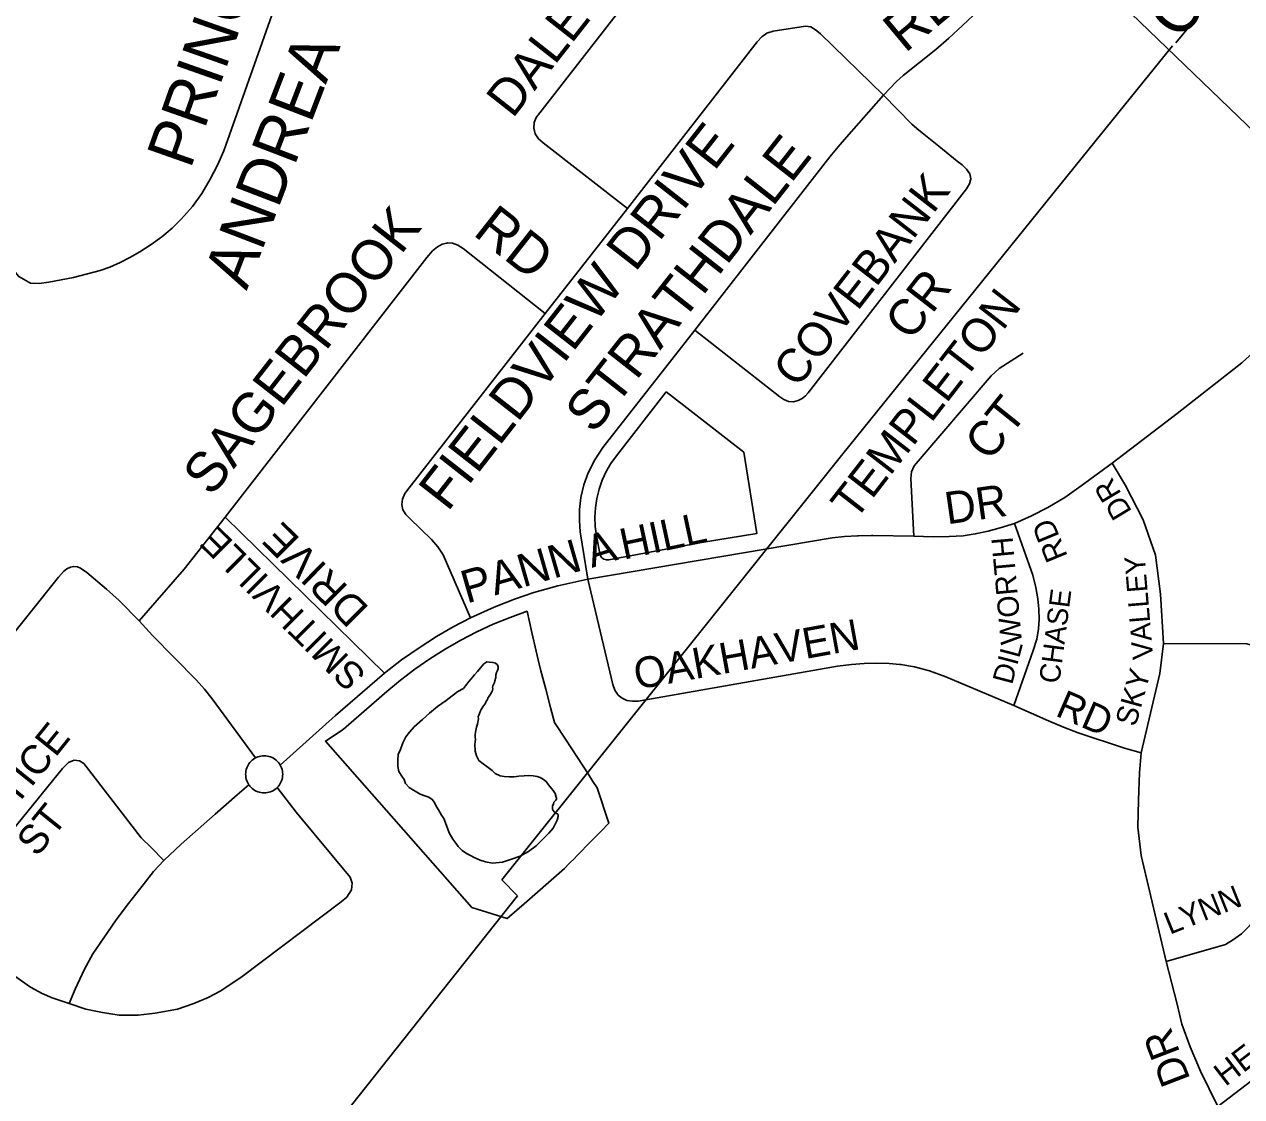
# Model space of a CAD drawing. Extents: x 586326 to 623965, y 4819854 to 4857850.
# Drawn here: x 605546 to 606326, y 4848059 to 4848747 of the extents above; entities that cross this region are included whole.
import ezdxf

# ---------------------------------------------------------------- set-up
doc = ezdxf.new("R2010")
doc.units = 0
for name, color, linetype in [('Lots_Concessions', 7, 'Continuous'), ('Major Rds and Hwys', 7, 'Continuous'), ('Minor Rd Lbls', 7, 'Continuous'), ('Minor Rds', 7, 'Continuous'), ('Park Outlines', 7, 'Continuous'), ('Proposed Secondary Rds', 7, 'Continuous'), ('School Syms_Lbls', 7, 'Continuous'), ('Secondary Rds Lbls', 7, 'Continuous'), ('SWM Ponds', 7, 'Continuous')]:
    doc.layers.add(name, color=color, linetype=linetype)

msp = doc.modelspace()

# ---------------------------------------------------------------- linework, layer by layer
at = {"layer": 'Lots_Concessions'}
for p, q in [((606292.97, 4848746.11), (606283.93, 4848735)), ((606223.91, 4848661.53), (606281.85, 4848733.07)), ((606200.49, 4848632.62), (606223.91, 4848661.53)), ((606069.49, 4848470.4), (606200.49, 4848632.62)), ((605851.75, 4848198.55), (606069.49, 4848470.4)), ((605861.89, 4848188.28), (605851.75, 4848198.55)), ((605441.79, 4847658.76), (605861.89, 4848188.28))]:
    msp.add_line(p, q, dxfattribs=at)
at = {"layer": 'Major Rds and Hwys'}
msp.add_lwpolyline([(606398.16, 4848616.19), (606203.64, 4848803.74)], dxfattribs=at)
at = {"layer": 'Minor Rds'}
for points in [[(605369.06, 4848861.06), (605422.5, 4848759.61), (605429.26, 4848749.75), (605436.64, 4848740.26), (605444.74, 4848731.7), (605452.57, 4848724.41), (605461.54, 4848716.55), (605470.87, 4848709.16), (605496.27, 4848689.1), (605504.75, 4848681.83), (605511.01, 4848675.13), (605516.09, 4848668.83), (605520.51, 4848661.96), (605523.86, 4848655.62), (605526.73, 4848648.81), (605528.96, 4848641.85), (605537.15, 4848595.19), (605537.99, 4848591.2), (605539.66, 4848588.02), (605542, 4848585.15), (605549.61, 4848580.94)], [(605932.23, 4848628.9), (605878.17, 4848670.85), (605875.25, 4848673.49), (605873.13, 4848676.69), (605872.24, 4848680.25), (605872.49, 4848683.94), (605873.87, 4848687.12), (605876.04, 4848690.19), (605971.87, 4848813.22), (605974.12, 4848815.71), (605976.39, 4848817.31), (605979.14, 4848818.39), (605982.19, 4848819.09), (606072.39, 4848832.6), (606075.23, 4848832.66), (606078.08, 4848832.27), (606080.85, 4848831.13), (606083.51, 4848829.27), (606086.54, 4848826.39), (606157.48, 4848756.08)], [(605549.61, 4848580.94), (605555.09, 4848580.74), (605561.35, 4848581.7), (605577.14, 4848584.51), (605594.16, 4848589.11), (605600.36, 4848591.32), (605607.15, 4848594.28), (605613.34, 4848597.36), (605619.74, 4848601.14), (605626.99, 4848605.8), (605633.84, 4848610.6), (605640.49, 4848616.25), (605646.25, 4848622.08), (605653.46, 4848630.21), (605659.41, 4848638.48), (605664.85, 4848647.65), (605669.53, 4848656.73), (605673.62, 4848665.92), (605693.12, 4848721.3), (605709.23, 4848767.01)], [(606096.39, 4848701.57), (606104.69, 4848710.18), (606109.15, 4848714.04), (606129.92, 4848730.88), (606138.32, 4848738.1), (606147.13, 4848746.18), (606157.48, 4848756.08)], [(605932.23, 4848628.9), (606015.5, 4848735.64), (606018.38, 4848738.85), (606021.58, 4848741.2), (606025.66, 4848742.6), (606046.39, 4848745.78), (606049.8, 4848745.22), (606052.8, 4848743.5), (606054.83, 4848741.83), (606056.13, 4848740.77), (606096.39, 4848701.57)], [(605975.42, 4848550.93), (606030.06, 4848508.16), (606032.57, 4848506.44), (606035.51, 4848505.13), (606038.68, 4848504.89), (606041.65, 4848505.68), (606044.34, 4848507.05), (606046.35, 4848508.83), (606048.15, 4848510.66), (606149.78, 4848641.53), (606151.54, 4848644.7), (606152.43, 4848647.78), (606151.82, 4848650.98), (606149.7, 4848654.14), (606147.09, 4848656.62), (606146.85, 4848656.85), (606143.77, 4848659.26), (606131.95, 4848668.76), (606121.19, 4848677.4), (606117.86, 4848680.12), (606114.65, 4848683.01), (606096.39, 4848701.57)], [(605975.42, 4848550.93), (606062.14, 4848661.92), (606067.46, 4848668.4), (606072.75, 4848674.5), (606096.39, 4848701.57)], [(605879.52, 4848561.59), (605932.23, 4848628.9)], [(605674.42, 4848430.94), (605803.74, 4848597.54), (605807.33, 4848601.7), (605810.43, 4848604.26), (605813.52, 4848606.09), (605816.43, 4848606.7), (605817.06, 4848606.84), (605820.18, 4848606.7), (605823.52, 4848605.3), (605826.88, 4848603.21), (605879.52, 4848561.59)], [(605831.74, 4848366.48), (605814.12, 4848406.87), (605810.78, 4848411.96), (605806.59, 4848416.6), (605792.88, 4848430.04), (605790.25, 4848432.72), (605788.3, 4848435.61), (605787.6, 4848439.01), (605788.14, 4848442.56), (605789.64, 4848446.23), (605792.33, 4848449.84), (605879.52, 4848561.59)], [(605906.94, 4848391.23), (605902.07, 4848421.61), (605901.49, 4848428.76), (605901.57, 4848435.91), (605902.48, 4848443.47), (605904.34, 4848451.73), (605907.16, 4848459.37), (605911.36, 4848467.77), (605916.5, 4848475.69), (605975.42, 4848550.93)], [(606115.95, 4848418.78), (606114.02, 4848455.74), (606114.46, 4848460.05), (606116.21, 4848463.84), (606165.56, 4848521.49), (606170.59, 4848526.17), (606185.9, 4848536.07)], [(606243.1, 4848465.56), (606223.23, 4848450.99), (606212.73, 4848443.64), (606201.82, 4848437.25), (606191.37, 4848431.78), (606180.37, 4848426.99)], [(605648.1, 4848397.53), (605674.42, 4848430.94)], [(605776.54, 4848330.96), (605674.42, 4848430.94)], [(606180.37, 4848426.99), (606171.35, 4848424.16), (606163.51, 4848422.09), (606155.31, 4848420.2), (606147.52, 4848419.07), (606138.55, 4848418.47), (606128.37, 4848418.33), (606115.95, 4848418.78)], [(606180.37, 4848426.99), (606192.16, 4848393.69), (606194.23, 4848385.91), (606195.43, 4848378.7), (606196.07, 4848371.92), (606196.36, 4848365.53), (606195.77, 4848359.28), (606194.67, 4848352.65), (606192.41, 4848345.39), (606179.98, 4848310.18)], [(606115.95, 4848418.78), (606089.71, 4848419.25), (606088.8, 4848419.27), (606080.52, 4848419), (606079.69, 4848418.98), (606071.49, 4848418.47), (606063.59, 4848417.72), (605906.94, 4848391.23)], [(605619.2, 4848364.6), (605606.41, 4848377.59), (605598.29, 4848384.82), (605585.65, 4848395.4), (605581.68, 4848398.33), (605579.69, 4848399.17), (605577.33, 4848399.43), (605575.13, 4848398.86), (605572.93, 4848397.75), (605570.72, 4848396.04), (605567.63, 4848392.54), (605438.89, 4848231.49)], [(605619.2, 4848364.6), (605648.1, 4848397.53)], [(605906.94, 4848391.23), (605887.58, 4848386.91), (605872.18, 4848382.68), (605859.83, 4848378.43), (605846.81, 4848373.32), (605831.74, 4848366.48)], [(605906.94, 4848391.23), (605922.98, 4848323.77), (605924.15, 4848320.02), (605926.29, 4848316.89), (605928.83, 4848314.97), (605931.98, 4848313.42), (605935.43, 4848312.97), (605939.09, 4848313), (606066.88, 4848335.36), (606076, 4848336.6), (606083.96, 4848337.21), (606091.6, 4848337.4), (606100.03, 4848337.2), (606106.86, 4848336.6), (606107.65, 4848336.53), (606116.37, 4848335.01), (606125.97, 4848332.35), (606136.44, 4848328.57), (606179.98, 4848310.18)], [(605693.89, 4848276.63), (605666.13, 4848314.59), (605661.17, 4848320.63), (605655.98, 4848326.56), (605627.75, 4848355.12), (605619.2, 4848364.6)], [(605831.74, 4848366.48), (605820.63, 4848360.7), (605809.96, 4848354.51), (605798.86, 4848347.29), (605787.49, 4848339.41), (605776.54, 4848330.96)], [(606276.07, 4848349.97), (606329.35, 4848349.86), (606332.34, 4848348.8), (606334.89, 4848347.17), (606336.71, 4848344.84), (606338.29, 4848341.96), (606339.84, 4848330.19), (606341.09, 4848320.84), (606343.54, 4848312.55), (606346.96, 4848303.87), (606352.34, 4848294.2), (606359.84, 4848284.7), (606375.14, 4848265.82), (606379.17, 4848260.49), (606382.35, 4848255.46), (606386.22, 4848246.43), (606388.52, 4848239.35), (606391.91, 4848223.4)], [(605776.54, 4848330.96), (605745.22, 4848303.79)], [(606179.98, 4848310.18), (606202.19, 4848300.43), (606211.97, 4848296.31), (606221.32, 4848292.64), (606251.01, 4848282.87), (606261.76, 4848279.87)], [(605745.22, 4848303.79), (605709.69, 4848272.04)], [(605635.01, 4848210.94), (605626.84, 4848219.28), (605620.58, 4848225.48), (605586.8, 4848269.17), (605583.68, 4848273), (605580.89, 4848274.72), (605577.64, 4848275.1), (605574.04, 4848273.61), (605570.15, 4848269.78), (605505.7, 4848190.85), (605495.15, 4848178.19)], [(605693.89, 4848276.63), (605693.43, 4848276.39), (605692.56, 4848275.84), (605691.74, 4848275.2), (605690.97, 4848274.5), (605690.27, 4848273.74), (605689.64, 4848272.91), (605689.08, 4848272.04), (605688.6, 4848271.12), (605688.2, 4848270.16), (605687.89, 4848269.17), (605687.67, 4848268.16), (605687.53, 4848267.13), (605687.49, 4848266.09), (605687.53, 4848265.05), (605687.67, 4848264.02), (605687.89, 4848263.01), (605688.2, 4848262.02), (605688.6, 4848261.06), (605689.08, 4848260.14), (605689.64, 4848259.27)], [(605709.69, 4848272.04), (605709.13, 4848272.91), (605708.5, 4848273.74), (605707.8, 4848274.5), (605707.03, 4848275.2), (605706.21, 4848275.84), (605705.33, 4848276.39), (605704.41, 4848276.87), (605703.45, 4848277.27), (605702.46, 4848277.58), (605701.45, 4848277.81), (605700.42, 4848277.94), (605699.38, 4848277.99), (605698.35, 4848277.94), (605697.32, 4848277.81), (605696.3, 4848277.58), (605695.31, 4848277.27), (605694.36, 4848276.87), (605693.89, 4848276.63)], [(605707.8, 4848257.68), (605708.5, 4848258.44), (605709.13, 4848259.27), (605709.69, 4848260.14), (605710.16, 4848261.06), (605710.56, 4848262.02), (605710.87, 4848263.01), (605711.1, 4848264.02), (605711.23, 4848265.05), (605711.28, 4848266.09), (605711.23, 4848267.13), (605711.1, 4848268.16), (605710.87, 4848269.17), (605710.56, 4848270.16), (605710.16, 4848271.12), (605709.69, 4848272.04)], [(605707.8, 4848257.68), (605719.95, 4848241.92), (605754.61, 4848200.06), (605755.87, 4848196.26), (605755.45, 4848192.06), (605752.46, 4848187.35), (605748.78, 4848184.29), (605685.25, 4848136.49), (605671.7, 4848127.34), (605663.45, 4848123.04), (605654.31, 4848119.11), (605643.73, 4848115.56), (605629.6, 4848113.03), (605618.63, 4848111.63), (605606.5, 4848111.76), (605595.67, 4848113.37), (605584.96, 4848115.53), (605574.43, 4848119.19)], [(605689.64, 4848259.27), (605682.01, 4848252.93), (605668, 4848240.57), (605646.19, 4848221.28), (605635.01, 4848210.94)], [(605689.64, 4848259.27), (605689.95, 4848258.85), (605690.27, 4848258.44), (605690.97, 4848257.68), (605691.74, 4848256.98), (605692.56, 4848256.34), (605693.43, 4848255.79), (605694.36, 4848255.31), (605695.31, 4848254.91), (605696.3, 4848254.6), (605697.32, 4848254.37), (605698.35, 4848254.24), (605699.38, 4848254.19), (605700.42, 4848254.24), (605701.45, 4848254.37), (605702.46, 4848254.6), (605703.45, 4848254.91), (605704.41, 4848255.31), (605705.33, 4848255.79), (605706.21, 4848256.34), (605707.03, 4848256.98), (605707.8, 4848257.68)], [(606391.91, 4848223.4), (606377.92, 4848215.76), (606366.98, 4848208.28), (606360.44, 4848203.18), (606354.09, 4848196.68), (606331.29, 4848169.13), (606325.91, 4848163.87), (606320.29, 4848159.71), (606315.72, 4848156.9), (606277.7, 4848145.99)], [(605635.01, 4848210.94), (605628.38, 4848203.71), (605621.73, 4848195.2), (605612.38, 4848183.24), (605604.51, 4848172.74), (605598.9, 4848164.72), (605589.57, 4848151.11), (605584.18, 4848141.28), (605578.26, 4848128.28), (605574.43, 4848119.19)], [(605574.43, 4848119.19), (605563.54, 4848122.8), (605556.95, 4848125.66), (605549.67, 4848129.71), (605540.08, 4848136.23), (605528.79, 4848146.03), (605515.55, 4848158.33), (605495.15, 4848178.19)], [(606310.78, 4848053.13), (606339.84, 4848075.41), (606353.52, 4848084.75), (606371.55, 4848096.89), (606376.19, 4848100.73), (606381.11, 4848105.63), (606429.23, 4848165.11)]]:
    msp.add_lwpolyline(points, dxfattribs=at)
at = {"layer": 'Park Outlines'}
for points in [[(605957.18, 4848511.34), (605925.22, 4848470.36), (605921.71, 4848465.41), (605918.68, 4848460.16), (605916.16, 4848454.65), (605914.16, 4848448.92), (605912.7, 4848443.03), (605911.8, 4848437.04), (605911.46, 4848430.98), (605911.68, 4848424.92), (605912.47, 4848418.91), (605914.5, 4848407.64), (605915.02, 4848406.16), (605915.97, 4848404.91), (605917.26, 4848404.02), (605918.77, 4848403.57), (605920.34, 4848403.61), (605979.67, 4848414.73), (606015.23, 4848420.45), (606006.83, 4848472.61), (605997.22, 4848480.11), (605987.6, 4848487.61), (605977.98, 4848495.11), (605968.37, 4848502.61)], [(605751.65, 4848296.4), (605749.45, 4848294.5), (605738.77, 4848287.36), (605832.56, 4848180.63), (605855.17, 4848173.58), (605866, 4848183.03), (605891.88, 4848205.69), (605894.96, 4848208.86), (605895.89, 4848209.81), (605897.84, 4848211.79), (605900.19, 4848214.18), (605908.65, 4848222.79), (605915.62, 4848229.87), (605920.2, 4848234.53), (605920.41, 4848234.74), (605912.9, 4848257.35), (605910.16, 4848261.56), (605907.05, 4848266.33), (605893, 4848287.89), (605885.6, 4848299.24), (605883.07, 4848308.85), (605879.97, 4848320.65), (605876.87, 4848332.44), (605874.99, 4848339.6), (605873.73, 4848345.15), (605871.02, 4848357.05), (605867.92, 4848370.69), (605857.02, 4848366.74), (605846.3, 4848362.32), (605835.78, 4848357.44), (605825.49, 4848352.11), (605815.43, 4848346.35), (605805.62, 4848340.16), (605796.09, 4848333.56), (605786.86, 4848326.55), (605777.93, 4848319.15), (605751.88, 4848296.6)]]:
    msp.add_lwpolyline(points, close=True, dxfattribs=at)
at = {"layer": 'Proposed Secondary Rds'}
for points in [[(606355.97, 4848561.14), (606347.41, 4848550.85), (606337.35, 4848539.94), (606326.58, 4848530.28), (606326.16, 4848529.9), (606321.24, 4848526.07), (606284.66, 4848497.52), (606243.1, 4848465.56)], [(606243.1, 4848465.56), (606251.57, 4848451.37), (606262.84, 4848429.17), (606270.75, 4848406.56), (606274, 4848381.49), (606276.07, 4848349.97)], [(606276.07, 4848349.97), (606273.53, 4848330.67), (606261.76, 4848279.87)], [(606261.76, 4848279.87), (606260.53, 4848267.06), (606259.85, 4848249.62), (606259.5, 4848232.18), (606261.56, 4848214.05), (606277.7, 4848145.99)], [(606277.7, 4848145.99), (606284.66, 4848118.65), (606287.73, 4848105.92), (606292.99, 4848091.43), (606299.6, 4848075.88), (606310.78, 4848053.13)]]:
    msp.add_lwpolyline(points, dxfattribs=at)
at = {"layer": 'SWM Ponds'}
msp.add_lwpolyline([(605810.53, 4848309.58), (605805.38, 4848305.29), (605800.9, 4848301.16), (605795.64, 4848296.54), (605792.62, 4848293.22), (605790.13, 4848290.03), (605788.27, 4848286.22), (605786.76, 4848281.99), (605785.37, 4848278.79), (605785.03, 4848275.17), (605785.14, 4848271.01), (605785.72, 4848267.95), (605787.56, 4848264.9), (605789.2, 4848262.87), (605790.07, 4848260.15), (605792.31, 4848257.7), (605795.03, 4848255.85), (605799.37, 4848253.43), (605802.3, 4848252.39), (605805.06, 4848251.48), (605807.11, 4848250.02), (605808.69, 4848247.96), (605809.58, 4848245.73), (605811.12, 4848243.28), (605813, 4848240.01), (605814.67, 4848237.88), (605816.32, 4848233.26), (605818, 4848228.48), (605820.27, 4848224.45), (605822.25, 4848221.9), (605823.66, 4848219.76), (605826.38, 4848217.22), (605829.03, 4848215.29), (605831.76, 4848213.99), (605834.1, 4848212.72), (605837.8, 4848211.07), (605841.27, 4848210.02), (605845.74, 4848209.17), (605852.19, 4848209.81), (605857.87, 4848211.75), (605863.48, 4848213.6), (605868.78, 4848216.67), (605873.86, 4848220.32), (605877.89, 4848224.24), (605881.9, 4848228.31), (605884.61, 4848231.6), (605886.11, 4848234.59), (605887.26, 4848236.6), (605887.79, 4848238.96), (605887.8, 4848239.5), (605887.94, 4848240.11), (605887.77, 4848240.57), (605887.48, 4848240.83), (605886.85, 4848241.04), (605886.04, 4848241.51), (605885.22, 4848242.14), (605884.7, 4848242.9), (605884.32, 4848243.78), (605884.26, 4848244.73), (605884.28, 4848245.76), (605884.78, 4848247.17), (605885.2, 4848248.19), (605885.72, 4848248.9), (605886.34, 4848249.52), (605886.85, 4848250.09), (605886.82, 4848250.8), (605886.62, 4848251.48), (605885.89, 4848253.82), (605884.6, 4848255.72), (605883.68, 4848256.93), (605881.7, 4848259.45), (605880.17, 4848261.4), (605878.48, 4848262.87), (605876.42, 4848264.06), (605874.39, 4848264.74), (605871.79, 4848265.04), (605869.17, 4848265.42), (605866.03, 4848265.04), (605862.63, 4848264.85), (605859.67, 4848264.53), (605856.52, 4848264.57), (605853.29, 4848264.6), (605850.64, 4848265.21), (605847.39, 4848266.64), (605845.63, 4848268.64), (605842.1, 4848271.19), (605839.9, 4848272.8), (605837.09, 4848275), (605835.43, 4848277.85), (605835.13, 4848279.41), (605834.73, 4848281.04), (605834.75, 4848282.83), (605834.52, 4848283.69), (605834.45, 4848285.28), (605834.7, 4848287.02), (605834.8, 4848288.4), (605834.67, 4848289.82), (605834.68, 4848291.43), (605834.9, 4848293.02), (605835.58, 4848296.31), (605836.16, 4848298.21), (605836.3, 4848299.71), (605836.54, 4848300.55), (605836.83, 4848301.64), (605836.6, 4848302.93), (605837.39, 4848305.12), (605838.07, 4848306.75), (605838.46, 4848307.74), (605840.06, 4848310.05), (605841.11, 4848311.19), (605841.55, 4848312.3), (605841.94, 4848313.24), (605842.52, 4848313.97), (605842.85, 4848315.02), (605843.68, 4848316.25), (605844.49, 4848317.56), (605845.25, 4848318.98), (605845.71, 4848319.93), (605846.02, 4848321.21), (605845.77, 4848321.96), (605846.07, 4848322.8), (605846.54, 4848324.15), (605847.13, 4848325.05), (605847.27, 4848326.13), (605847.91, 4848328.12), (605847.88, 4848328.84), (605848.01, 4848329.98), (605848.32, 4848331.35), (605849.03, 4848332.59), (605849.41, 4848333.91), (605849.33, 4848335.06), (605849, 4848336.29), (605847.64, 4848337.46), (605846.01, 4848337.86), (605843.87, 4848338.03), (605842.1, 4848338.11), (605840.14, 4848336.84), (605838.17, 4848334.36), (605836.1, 4848331.95), (605834.33, 4848329.85), (605832.18, 4848327.25), (605830.7, 4848325.67), (605829.27, 4848323.93), (605828.43, 4848322.85), (605827.2, 4848321.16), (605823.54, 4848319.22), (605819.89, 4848316.41), (605815.98, 4848313.36)], close=True, dxfattribs=at)

# ---------------------------------------------------------------- texts
at = {"layer": 'Minor Rd Lbls'}
for s, height, rotation, p in [('PRINCESS', 30.252, 70.60404, (605652.1, 4848653.56)), ('DALERIDGE', 23.462, 51.84253, (605858.68, 4848686.04)), ('RD', 25.738, 39.78336, (606110.2, 4848728.04)), ('ANDREA', 30.252, 68.99228, (605688.13, 4848575.79)), ('FIELDVIEW DRIVE', 25.7376, 51.9516, (605816.98, 4848433.85)), ('STRATHDALE ', 25.7376, 51.84253, (605910.73, 4848483.55)), ('COVEBANK', 21.66, 52.16723, (606041.33, 4848513.07)), ('SAGEBROOK ', 25.738, 51.99869, (605665.69, 4848443.43)), ('RD', 25.738, 321.84253, (605832.52, 4848612.42)), ('CR', 22.993, 52.16723, (606113.91, 4848543.2)), ('TEMPLETON', 21.433, 52.16723, (606078.18, 4848428)), ('CT', 22.291, 51.24775, (606164.33, 4848465.95)), ('DR', 20.609, 8.11231, (606137.26, 4848426.31)), ('HILL', 19.793, 12.07765, (605929.77, 4848403.63)), ('SMITHVILLE', 17.367, 135.22712, (605765.59, 4848330.42)), ('DRIVE', 19.535, 135.22712, (605767.38, 4848372.78)), ('A', 20.61, 17.36355, (605909.47, 4848398.41)), ('RD', 14.236, 112.46712, (606214.77, 4848405.91)), ('PANN', 21.03, 16.0466, (605829.2, 4848375.49)), ('WORTH', 13.689, 95.15301, (606185.38, 4848349.96)), ('CHASE', 13.162, 82.60397, (606209.16, 4848323.84)), ('OAKHAVEN', 19.699, 10.27177, (605938.31, 4848320.42)), ('DIL', 13.162, 75.20214, (606178.91, 4848323.12)), ('RD', 18.213, 336.48746, (606205.94, 4848303.94)), ('SOLSTICE', 18.595, 51.16801, (605498.78, 4848193.61)), ('ST', 18.595, 51.16801, (605553.77, 4848212.5)), ('LYNN', 14.306, 21.8112, (606279.99, 4848163.15)), ('HEATH', 14.91, 37.61216, (606315.69, 4848065.58))]:
    msp.add_text(s, height=height, rotation=rotation, dxfattribs=at).set_placement(p)
at = {"layer": 'School Syms_Lbls'}
msp.add_text('CASTLEBROOKE S.S.', height=30, rotation=52.00002, dxfattribs=at).set_placement((606286.52, 4848735.62))
at = {"layer": 'Secondary Rds Lbls'}
for s, height, rotation, p in [('DR', 13.689, 121.03698, (606256.1, 4848434.6)), ('VALLEY ', 13.162, 94.70005, (606269.39, 4848340.25)), ('SKY', 13.689, 74.50365, (606258.08, 4848296.09)), ('DR', 19, 111.05804, (606293.4, 4848070.65))]:
    msp.add_text(s, height=height, rotation=rotation, dxfattribs=at).set_placement(p)

doc.saveas('drawing.dxf')
